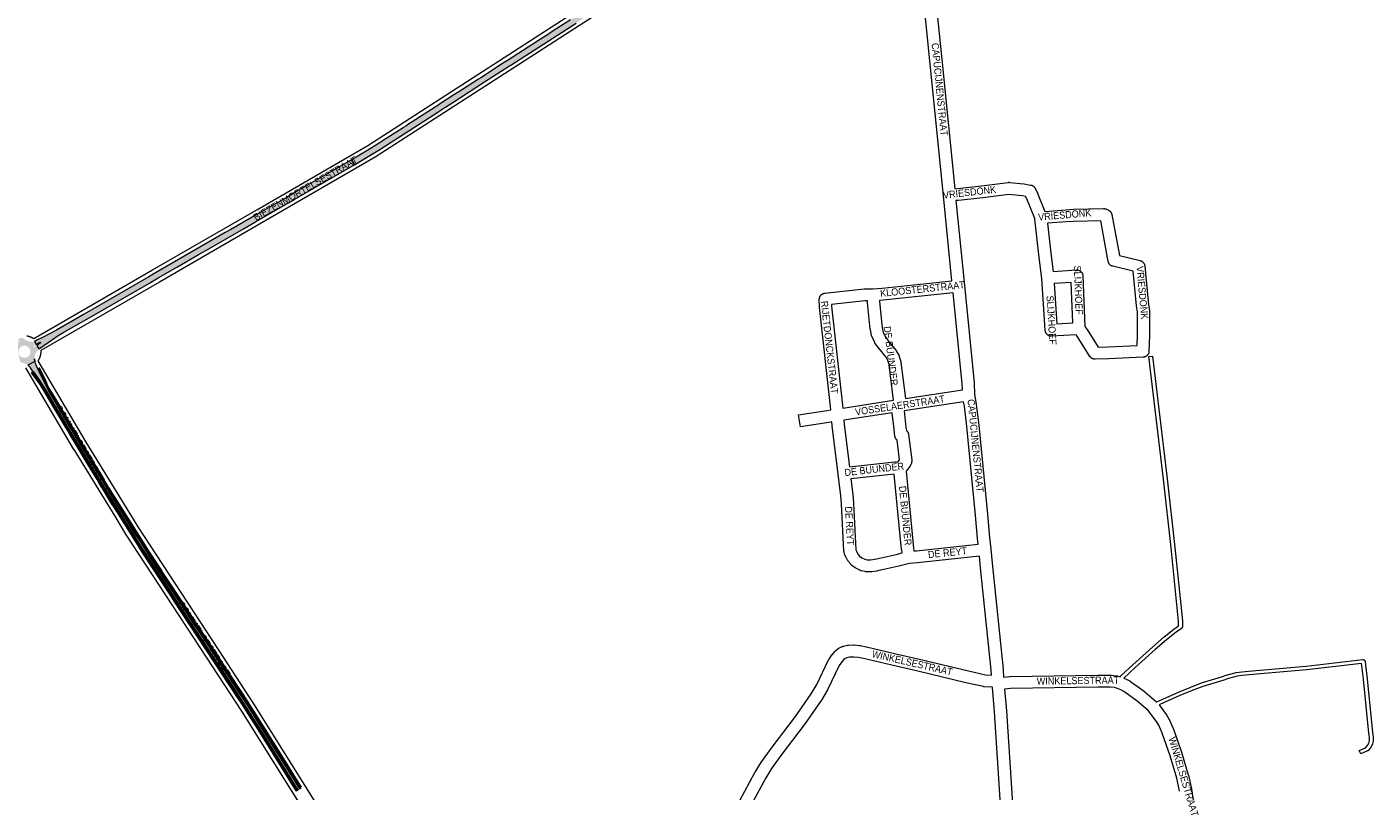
# Paper-space layout 'Layout1' of a CAD drawing. Header units: metres. Extents: x 123097 to 144122, y 392739 to 407589.
# Tile 506 of 510: x 139556 to 141011, y 403433 to 404260. Entities that reach past the tile are written whole.
import ezdxf
from ezdxf.enums import TextEntityAlignment as Align

# ---------------------------------------------------------------- set-up
doc = ezdxf.new("R2010")
doc.units = ezdxf.units.M
doc.header["$MEASUREMENT"] = 0
for name, color, linetype, lineweight in [('gs-anno-wegen algemeen tekst', 7, 'Continuous', 0), ('gs-knt-aanvullende hoofdweg', 7, 'Continuous', 0), ('gs-knt-paden', 7, 'Continuous', 0), ('gs-knt-wegen algemeen', 7, 'Continuous', 0), ('ir-ARC-asfalt-hoofdwegen-te inspecteren', 5, 'Continuous', 0), ('ir-ARC-fietspaden naastliggend- te inspecteren', 1, 'Continuous', 0)]:
    doc.layers.add(name, color=color, linetype=linetype, lineweight=lineweight)
doc.styles.add('Style-Arial', font='arial.ttf')

psp = doc.layouts.get("Layout1")

# ---------------------------------------------------------------- hatches: boundary and pattern name
at = {"layer": 'ir-ARC-asfalt-hoofdwegen-te inspecteren', "linetype": 'Continuous', "lineweight": 13}
for points in [[(139911.696, 404118.47), (139906.901, 404115.644), (139910.023, 404110.404), (139923.067, 404118.176), (139937.382, 404127.054), (139943.594, 404131.018), (140000, 404167.365), (140007.622, 404172.276), (140008.292, 404172.708), (140016.177, 404177.788), (140042.304, 404194.623), (140050.657, 404200.005), (140077.698, 404217.429), (140078.943, 404218.231), (140149.541, 404263.72), (140155.883, 404267.807), (140176.56, 404281.125), (140173.222, 404286.308), (140149.755, 404271.18), (140143.448, 404267.114), (140128.832, 404257.692), (140121.461, 404252.94), (140119.615, 404251.75), (140114.098, 404248.194), (140075.57, 404223.356), (140070.01, 404219.772), (140046.434, 404204.573), (140044.232, 404203.153), (140022.792, 404189.331), (140017.436, 404185.877), (140001.878, 404175.843), (140000, 404174.632), (139990.426, 404168.457), (139967.47, 404153.652), (139965.393, 404152.322), (139963.125, 404150.818), (139961.5, 404149.802), (139940.46, 404136.282), (139939.427, 404135.629), (139934.719, 404132.651), (139926.162, 404127.24)], [(139564.21, 403919.58), (139566.016, 403916.297), (139570.167, 403918.45), (139570.633, 403918.322), (139570.541, 403917.847), (139566.743, 403915.071), (139568.91, 403911.3), (139569.345, 403911.692), (139574.076, 403914.921), (139591.957, 403927.126), (139592.196, 403927.29), (139595.135, 403928.963), (139620.761, 403943.55), (139688.263, 403982.486), (139689.495, 403983.197), (139697.885, 403988.036), (139718.627, 404000), (139742.226, 404013.612), (139752.711, 404019.659), (139789.896, 404041.103), (139803.086, 404048.709), (139838.861, 404069.34), (139844.984, 404072.871), (139908.595, 404109.554), (139910.023, 404110.404), (139906.901, 404115.644), (139847.487, 404081.428), (139837.317, 404075.572), (139809.49, 404059.551), (139803.63, 404056.211), (139776.486, 404040.545), (139770.372, 404037.017), (139706.234, 404000), (139692.543, 403992.098), (139687.742, 403989.328), (139617.68, 403948.892), (139587.835, 403931.498), (139580.452, 403927.736), (139572.754, 403923.742), (139567.414, 403920.971), (139565.382, 403919.959), (139564.857, 403919.768)]]:
    psp.add_hatch(color=5, dxfattribs=at).paths.add_polyline_path(points, flags=0)
h = psp.add_hatch(color=5, dxfattribs=at)
h.paths.add_polyline_path([(139556.965, 403893.628), (139554.19, 403895.288), (139551.589, 403896.241), (139548.863, 403896.731), (139543.77, 403918.331), (139542.323, 403916.349), (139542.323, 403916.851), (139542.132, 403918.366), (139542.327, 403918.4), (139542.238, 403919.04), (139542.124, 403919.673), (139545.723, 403921.298), (139547.172, 403921.97), (139551.14, 403923.744), (139551.588, 403923.166), (139552.758, 403922.1), (139554.102, 403921.133), (139557.067, 403919.668), (139560.296, 403918.956), (139561.779, 403918.984), (139562.267, 403919.05), (139563.249, 403919.183), (139564.21, 403919.58), (139566.016, 403916.297), (139566.743, 403915.071), (139568.91, 403911.3), (139568.02, 403910.497), (139567.282, 403909.658), (139566.914, 403909.24), (139565.973, 403907.854), (139564.999, 403905.827), (139564.378, 403903.665), (139564.126, 403901.43), (139564.136, 403899.801), (139564.338, 403898.184), (139564.496, 403897.629)])
h.paths.add_polyline_path([(139546.811, 403918.454), (139546.443, 403919.427), (139548.138, 403920.225), (139548.621, 403919.365)], flags=16)
h.paths.add_polyline_path([(139553.22, 403901.67), (139552.399, 403901.722), (139551.591, 403901.877), (139550.809, 403902.132), (139550.065, 403902.483), (139549.371, 403902.924), (139549.046, 403903.177), (139548.447, 403903.74), (139548.176, 403904.049), (139547.693, 403904.715), (139547.297, 403905.436), (139546.995, 403906.202), (139546.791, 403906.998), (139546.689, 403907.815), (139546.69, 403908.637), (139546.729, 403909.047), (139546.884, 403909.855), (139547.139, 403910.637), (139547.49, 403911.381), (139547.931, 403912.075), (139548.184, 403912.4), (139548.747, 403912.999), (139549.056, 403913.27), (139549.722, 403913.753), (139550.443, 403914.149), (139551.209, 403914.451), (139552.005, 403914.655), (139552.822, 403914.757), (139553.644, 403914.756), (139554.054, 403914.717), (139554.862, 403914.562), (139555.644, 403914.307), (139556.388, 403913.956), (139557.082, 403913.515), (139557.715, 403912.99), (139558.277, 403912.39), (139558.76, 403911.724), (139559.156, 403911.003), (139559.319, 403910.625), (139559.572, 403909.842), (139559.726, 403909.034), (139559.776, 403908.213), (139559.724, 403907.392), (139559.569, 403906.584), (139559.314, 403905.802), (139558.963, 403905.058), (139558.522, 403904.364), (139557.997, 403903.731), (139557.397, 403903.169), (139556.731, 403902.686), (139556.01, 403902.29), (139555.244, 403901.988), (139554.448, 403901.784), (139554.041, 403901.72)], flags=16)
h.paths.add_polyline_path([(139564.252, 403913.267), (139563.327, 403914.953), (139564.231, 403915.385), (139565.076, 403913.841)], flags=16)
at = {"layer": 'ir-ARC-asfalt-hoofdwegen-te inspecteren', "linetype": 'Continuous', "lineweight": 13, "extrusion": (0, 0, -1)}
psp.add_hatch(color=5, dxfattribs=at).paths.add_polyline_path([(-139564.738, 403897.06, 0.03605472), (-139564.19, 403899.724, 0.01621976), (-139564.131, 403900.585), (-139564.136, 403899.801), (-139564.338, 403898.184), (-139564.496, 403897.629), (-139556.984, 403893.638), (-139556.984, 403893.638), (-139557.478, 403893.238, 0.07934377), (-139559.479, 403890.856), (-139562.488, 403886.422), (-139561.15, 403885.514), (-139561.32, 403885.277), (-139562.869, 403886.311), (-139569.072, 403877.514), (-139575.525, 403867.441), (-139581.785, 403857.046), (-139598.02, 403829.579), (-139630.432, 403775.676), (-139640.791, 403758.885), (-139642.98, 403760.246), (-139624.439, 403791.124), (-139616.502, 403803.908), (-139595.852, 403838.58), (-139587.205, 403853.237), (-139579.351, 403866.817), (-139575.009, 403875.189), (-139567.975, 403889.458), (-139569.111, 403890.103), (-139568.027, 403889.639), (-139566.431, 403892.674), (-139565.895, 403893.874), (-139565.574, 403894.636), (-139565.229, 403895.542), (-139564.806, 403896.829)])
at = {"layer": 'ir-ARC-asfalt-hoofdwegen-te inspecteren', "linetype": 'Continuous', "lineweight": 13}
psp.add_hatch(color=5, dxfattribs=at).paths.add_polyline_path([(139848.51, 403434.552), (139824.374, 403473.408), (139812.113, 403493.359), (139779.203, 403544.689), (139767.136, 403563.09), (139721.9, 403631.724), (139709.316, 403650.964), (139688.03, 403683.739), (139682.094, 403692.852), (139661.591, 403725.167), (139640.791, 403758.885), (139642.98, 403760.246), (139644.444, 403757.808), (139653.026, 403743.733), (139672.708, 403712.483), (139679.355, 403702.152), (139690.389, 403684.655), (139706.845, 403659.603), (139728.075, 403627.385), (139737.819, 403612.47), (139754.855, 403586.838), (139772.472, 403560.043), (139795.639, 403524.402), (139805.254, 403509.294), (139841.391, 403451.249), (139850.838, 403435.996)])
at = {"layer": 'ir-ARC-fietspaden naastliggend- te inspecteren', "linetype": 'Continuous', "lineweight": 30, "extrusion": (0, 0, -1)}
for points in [[(-139639.259, 403757.933), (-139640.791, 403758.885), (-139630.432, 403775.676), (-139598.02, 403829.579), (-139581.785, 403857.046), (-139575.525, 403867.441), (-139569.072, 403877.514), (-139562.869, 403886.311), (-139561.32, 403885.277), (-139570.1, 403873.007), (-139575.324, 403864.799), (-139581.783, 403853.765), (-139598.923, 403824.965), (-139601.846, 403819.923), (-139606.859, 403811.608), (-139620.466, 403789.041), (-139631.708, 403770.268), (-139634.361, 403765.929)], [(-139847.104, 403433.68), (-139848.51, 403434.552), (-139824.374, 403473.408), (-139812.113, 403493.359), (-139779.203, 403544.689), (-139767.136, 403563.09), (-139721.9, 403631.724), (-139709.316, 403650.964), (-139688.03, 403683.739), (-139682.094, 403692.852), (-139661.591, 403725.167), (-139640.791, 403758.885), (-139639.259, 403757.933), (-139646.741, 403745.72), (-139651.866, 403737.602), (-139660.198, 403724.25), (-139660.976, 403723.06), (-139677.348, 403697.147), (-139681.989, 403689.878), (-139710.292, 403646.462), (-139715.256, 403638.847), (-139783.704, 403534.865), (-139788.34, 403527.684), (-139805.784, 403500), (-139817.171, 403481.928)]]:
    psp.add_hatch(color=1, dxfattribs=at).paths.add_polyline_path(points)
at = {"layer": 'ir-ARC-fietspaden naastliggend- te inspecteren', "linetype": 'Continuous', "lineweight": 30}
for points in [[(139642.98, 403760.246), (139624.439, 403791.124), (139616.502, 403803.908), (139595.852, 403838.58), (139587.205, 403853.237), (139579.351, 403866.817), (139575.009, 403875.189), (139567.975, 403889.458), (139569.111, 403890.103), (139569.437, 403890.243), (139569.996, 403889), (139575.567, 403877.806), (139578.981, 403869.551), (139584.888, 403859.934), (139620.776, 403800.154), (139631.382, 403782.487), (139633.892, 403778.306), (139637.202, 403772.793), (139644.257, 403761.04)], [(139850.838, 403435.996), (139841.391, 403451.249), (139805.254, 403509.294), (139795.639, 403524.402), (139772.472, 403560.043), (139754.855, 403586.838), (139737.819, 403612.47), (139728.075, 403627.385), (139706.845, 403659.603), (139690.389, 403684.655), (139679.355, 403702.152), (139672.708, 403712.483), (139653.026, 403743.733), (139644.444, 403757.808), (139642.98, 403760.246), (139644.257, 403761.04), (139669.033, 403721.633), (139681.255, 403702.405), (139689.241, 403689.869), (139701.336, 403671.211), (139701.94, 403670.305), (139708.986, 403659.54), (139723.384, 403637.682), (139742.103, 403609.265), (139754.404, 403590.591), (139795.31, 403528.241), (139796.244, 403526.817), (139813.098, 403500), (139815.632, 403495.968), (139820.784, 403487.863), (139822.945, 403484.463), (139852.329, 403436.921)]]:
    psp.add_hatch(color=1, dxfattribs=at).paths.add_polyline_path(points)

# ---------------------------------------------------------------- linework, layer by layer
at = {"layer": 'gs-knt-aanvullende hoofdweg', "color": 7, "linetype": 'Continuous', "flags": 128}
for points in [[(139563.273, 403922.563), (139691.754, 403996.638), (139804.282, 404061.738), (139924.55, 404131.379), (140145.119, 404273.509), (140145.125, 404273.513), (140271.769, 404354.951), (140296.707, 404371.553), (140411.755, 404456.137), (140411.908, 404456.247), (140412.065, 404456.353), (140423.663, 404464.012), (140423.882, 404464.151), (140424.106, 404464.283), (140435.344, 404470.635), (140435.599, 404470.773), (140435.86, 404470.901), (140436.125, 404471.019), (140444.845, 404474.689), (140445.071, 404474.78), (140453.876, 404478.154), (140454.084, 404478.23), (140456.749, 404479.162)], [(140466.852, 404466.783), (140459.147, 404464.089), (140450.559, 404460.798), (140442.355, 404457.344), (140431.723, 404451.335), (140420.499, 404443.923), (140305.462, 404359.348), (140305.176, 404359.148), (140280.043, 404342.416), (140279.943, 404342.35), (140153.252, 404260.881), (139932.536, 404118.656), (139932.231, 404118.47), (139811.807, 404048.739), (139699.271, 403983.634), (139699.261, 403983.629), (139570.787, 403909.557)], [(139555.895, 403925.406), (139555.941, 403925.399), (139556.002, 403925.39), (139556.026, 403925.387), (139556.109, 403925.375), (139556.112, 403925.374), (139556.197, 403925.361), (139556.216, 403925.358), (139556.282, 403925.347), (139556.322, 403925.341), (139556.367, 403925.333), (139556.429, 403925.323), (139556.453, 403925.319), (139556.536, 403925.304), (139556.622, 403925.289), (139556.641, 403925.285), (139556.707, 403925.273), (139556.748, 403925.266), (139556.792, 403925.257), (139556.854, 403925.245), (139556.877, 403925.241), (139556.96, 403925.224), (139557.046, 403925.206), (139557.065, 403925.202), (139557.13, 403925.188), (139557.171, 403925.18), (139557.215, 403925.169), (139557.276, 403925.156), (139557.299, 403925.151), (139557.319, 403925.147), (139557.382, 403925.131), (139557.424, 403925.123), (139557.467, 403925.113), (139557.529, 403925.099), (139557.551, 403925.093), (139557.634, 403925.073), (139557.718, 403925.052), (139557.738, 403925.047), (139557.802, 403925.031), (139557.842, 403925.021), (139557.886, 403925.009), (139557.946, 403924.994), (139557.969, 403924.988), (139558.051, 403924.965), (139558.136, 403924.942), (139558.154, 403924.937), (139558.219, 403924.919), (139558.258, 403924.908), (139558.301, 403924.896), (139558.361, 403924.878), (139558.384, 403924.871), (139558.466, 403924.847), (139558.55, 403924.822), (139558.568, 403924.817), (139558.632, 403924.797), (139558.671, 403924.785), (139558.714, 403924.771), (139558.774, 403924.753), (139558.797, 403924.745), (139558.876, 403924.72), (139558.879, 403924.718), (139558.961, 403924.692), (139558.978, 403924.686), (139559.043, 403924.664), (139559.081, 403924.652), (139559.125, 403924.637), (139559.182, 403924.617), (139559.206, 403924.608), (139559.284, 403924.581), (139559.287, 403924.58), (139559.369, 403924.551), (139559.386, 403924.545), (139559.45, 403924.522), (139559.487, 403924.508), (139559.531, 403924.492), (139559.588, 403924.471), (139559.611, 403924.462), (139559.689, 403924.433), (139559.692, 403924.431), (139559.773, 403924.4), (139559.789, 403924.394), (139559.854, 403924.369), (139559.889, 403924.355), (139559.933, 403924.337), (139559.99, 403924.315), (139560.013, 403924.305), (139560.089, 403924.274), (139560.094, 403924.273), (139560.174, 403924.24), (139560.189, 403924.233), (139560.252, 403924.206), (139560.288, 403924.191), (139560.332, 403924.173), (139560.387, 403924.149), (139560.411, 403924.138), (139560.486, 403924.106), (139560.491, 403924.104), (139560.569, 403924.069), (139560.584, 403924.062), (139560.614, 403924.049), (139560.648, 403924.033), (139560.727, 403923.998), (139560.746, 403923.989), (139560.805, 403923.962), (139560.844, 403923.944), (139560.883, 403923.926), (139560.941, 403923.898), (139560.961, 403923.889), (139561.039, 403923.851), (139561.117, 403923.814), (139561.135, 403923.805), (139561.194, 403923.776), (139561.231, 403923.757), (139561.271, 403923.737), (139561.327, 403923.709), (139561.349, 403923.698), (139561.424, 403923.66), (139561.502, 403923.62), (139561.519, 403923.611), (139561.578, 403923.58), (139561.614, 403923.561), (139561.655, 403923.539), (139561.709, 403923.511), (139561.731, 403923.499), (139561.804, 403923.459), (139561.806, 403923.458), (139561.882, 403923.416), (139561.898, 403923.408), (139561.958, 403923.374), (139561.992, 403923.355), (139562.033, 403923.332), (139562.085, 403923.303), (139562.108, 403923.29), (139562.179, 403923.249), (139562.183, 403923.247), (139562.258, 403923.203), (139562.272, 403923.195), (139562.332, 403923.16), (139562.364, 403923.14), (139562.406, 403923.116), (139562.457, 403923.085), (139562.48, 403923.071), (139562.549, 403923.03), (139562.554, 403923.026), (139562.628, 403922.981), (139562.64, 403922.973), (139562.7, 403922.936), (139562.732, 403922.916), (139562.774, 403922.89), (139562.822, 403922.859), (139562.847, 403922.844), (139562.913, 403922.801), (139562.919, 403922.797), (139562.991, 403922.75), (139563.003, 403922.742), (139563.063, 403922.703), (139563.093, 403922.683), (139563.136, 403922.655), (139563.182, 403922.624), (139563.207, 403922.607), (139563.273, 403922.563)], [(139570.787, 403909.557), (139570.788, 403909.55), (139570.793, 403909.472), (139570.799, 403909.402), (139570.8, 403909.381), (139570.806, 403909.289), (139570.809, 403909.253), (139570.812, 403909.199), (139570.817, 403909.106), (139570.822, 403909.016), (139570.825, 403908.956), (139570.826, 403908.925), (139570.83, 403908.834), (139570.831, 403908.808), (139570.833, 403908.743), (139570.836, 403908.659), (139570.836, 403908.651), (139570.838, 403908.56), (139570.839, 403908.51), (139570.84, 403908.469), (139570.841, 403908.377), (139570.842, 403908.362), (139570.842, 403908.286), (139570.843, 403908.213), (139570.843, 403908.194), (139570.842, 403908.104), (139570.842, 403908.064), (139570.842, 403908.012), (139570.841, 403907.921), (139570.841, 403907.916), (139570.839, 403907.829), (139570.838, 403907.739), (139570.836, 403907.647), (139570.834, 403907.533), (139570.821, 403907.155), (139570.788, 403906.778), (139570.783, 403906.735), (139570.775, 403906.645), (139570.767, 403906.561), (139570.767, 403906.553), (139570.758, 403906.465), (139570.758, 403906.462), (139570.748, 403906.371), (139570.739, 403906.281), (139570.738, 403906.274), (139570.728, 403906.19), (139570.727, 403906.179), (139570.718, 403906.099), (139570.716, 403906.083), (139570.706, 403906.008), (139570.704, 403905.988), (139570.695, 403905.919), (139570.691, 403905.893), (139570.683, 403905.828), (139570.678, 403905.798), (139570.67, 403905.737), (139570.665, 403905.703), (139570.657, 403905.647), (139570.651, 403905.608), (139570.643, 403905.557), (139570.636, 403905.513), (139570.629, 403905.467), (139570.621, 403905.418), (139570.614, 403905.376), (139570.605, 403905.323), (139570.599, 403905.286), (139570.589, 403905.228), (139570.584, 403905.197), (139570.573, 403905.133), (139570.568, 403905.106), (139570.555, 403905.039), (139570.551, 403905.016), (139570.538, 403904.944), (139570.534, 403904.926), (139570.519, 403904.85), (139570.517, 403904.838), (139570.501, 403904.756), (139570.499, 403904.748), (139570.481, 403904.662), (139570.48, 403904.658), (139570.461, 403904.568), (139570.442, 403904.48), (139570.441, 403904.474), (139570.422, 403904.391), (139570.42, 403904.38), (139570.402, 403904.301), (139570.399, 403904.286), (139570.381, 403904.212), (139570.377, 403904.193), (139570.36, 403904.124), (139570.354, 403904.1), (139570.339, 403904.035), (139570.331, 403904.006), (139570.316, 403903.946), (139570.308, 403903.913), (139570.293, 403903.858), (139570.284, 403903.82), (139570.27, 403903.77), (139570.254, 403903.707), (139570.251, 403903.696), (139570.247, 403903.682), (139570.223, 403903.593), (139570.222, 403903.59), (139570.198, 403903.505), (139570.193, 403903.485), (139570.174, 403903.418), (139570.163, 403903.38), (139570.148, 403903.33), (139570.132, 403903.276), (139570.122, 403903.242), (139570.101, 403903.171), (139570.096, 403903.155), (139570.069, 403903.068), (139570.042, 403902.98), (139570.036, 403902.962), (139570.014, 403902.893), (139570.003, 403902.859), (139569.986, 403902.81), (139569.986, 403902.806), (139569.984, 403902.804), (139569.968, 403902.755), (139569.957, 403902.72), (139569.934, 403902.652), (139569.928, 403902.633), (139569.898, 403902.547), (139569.868, 403902.46), (139569.863, 403902.445), (139569.838, 403902.375), (139569.826, 403902.342), (139569.807, 403902.289), (139569.789, 403902.24), (139569.775, 403902.203), (139569.751, 403902.137), (139569.743, 403902.117), (139569.712, 403902.035), (139569.711, 403902.032), (139569.678, 403901.947), (139569.673, 403901.933), (139569.645, 403901.862), (139569.633, 403901.832), (139569.611, 403901.777), (139569.592, 403901.73), (139569.577, 403901.693), (139569.551, 403901.629), (139569.543, 403901.608), (139569.51, 403901.528), (139569.507, 403901.523), (139569.472, 403901.439), (139569.467, 403901.428), (139569.436, 403901.356), (139569.424, 403901.327), (139569.4, 403901.272), (139569.38, 403901.228), (139569.363, 403901.188), (139569.336, 403901.128), (139569.326, 403901.104), (139569.291, 403901.028), (139569.288, 403901.022), (139569.25, 403900.939), (139569.245, 403900.929), (139569.211, 403900.856), (139569.199, 403900.83), (139569.172, 403900.773), (139569.152, 403900.731), (139569.133, 403900.691), (139569.105, 403900.633), (139569.093, 403900.609), (139569.057, 403900.535), (139569.052, 403900.527), (139569.012, 403900.445), (139569.008, 403900.438), (139568.971, 403900.364), (139568.959, 403900.34), (139568.929, 403900.282), (139568.909, 403900.243), (139568.887, 403900.201), (139568.858, 403900.146), (139568.844, 403900.12), (139568.807, 403900.05), (139568.802, 403900.04), (139568.758, 403899.959), (139568.755, 403899.954), (139568.714, 403899.879), (139568.703, 403899.858), (139568.67, 403899.799), (139568.65, 403899.763), (139568.626, 403899.72), (139568.596, 403899.668), (139568.581, 403899.64), (139568.542, 403899.573), (139568.535, 403899.561), (139568.489, 403899.482), (139568.487, 403899.479), (139568.443, 403899.404), (139568.432, 403899.384), (139568.396, 403899.325), (139568.376, 403899.291), (139568.349, 403899.247), (139568.319, 403899.197), (139568.301, 403899.168), (139568.262, 403899.104), (139568.254, 403899.091), (139568.205, 403899.013), (139568.156, 403898.936), (139568.146, 403898.92), (139568.107, 403898.859), (139568.087, 403898.828), (139568.058, 403898.783), (139568.027, 403898.736), (139568.008, 403898.706), (139567.967, 403898.645), (139567.957, 403898.63), (139567.906, 403898.554), (139567.859, 403898.484)], [(139567.859, 403898.484), (139619.715, 403810.349), (139663.957, 403738.435), (139664.002, 403738.362), (139675.655, 403718.927), (139762.609, 403586.129), (139762.618, 403586.115), (139800.705, 403527.672), (139800.771, 403527.569), (139887.496, 403389.612), (139887.533, 403389.552), (139914.481, 403345.774), (139914.511, 403345.726), (139924.011, 403330.031), (139995.174, 403231.307), (140117.511, 403065.557), (140117.591, 403065.448), (140120.72, 403061.044)], [(140112.105, 403047.238), (140105.387, 403056.692), (139983.065, 403222.421), (139983.015, 403222.49), (139911.651, 403321.493), (139911.48, 403321.74), (139911.318, 403321.995), (139901.676, 403337.924), (139874.761, 403381.648), (139788.088, 403519.523), (139750.039, 403577.908), (139663.008, 403710.823), (139662.85, 403711.075), (139651.142, 403730.601), (139606.884, 403802.542), (139606.807, 403802.669), (139554.871, 403890.941)]]:
    psp.add_lwpolyline(points, dxfattribs=at)
at = {"layer": 'gs-knt-paden', "color": 7, "linetype": 'Continuous', "flags": 128}
for points in [[(140737.838, 403556.722), (140738.21, 403557.488), (140738.253, 403557.572), (140738.301, 403557.655), (140738.352, 403557.734), (140738.407, 403557.812), (140738.466, 403557.887), (140738.528, 403557.959), (140738.593, 403558.027), (140738.661, 403558.093), (140751.269, 403569.624), (140751.281, 403569.635), (140772.983, 403589.167), (140773.004, 403589.186), (140785.129, 403599.793), (140785.168, 403599.827), (140785.209, 403599.86), (140795.737, 403608.142), (140795.778, 403608.173), (140795.819, 403608.203), (140800.923, 403611.815), (140800.923, 403617.064), (140792.681, 403696.141), (140784.623, 403770.496), (140768.809, 403902.935, -0.36867266), (140768.817, 403902.946), (140772.79, 403903.42, -0.36866934), (140772.801, 403903.412), (140788.616, 403770.961), (140788.618, 403770.94), (140796.678, 403696.57), (140796.679, 403696.561), (140804.932, 403617.376), (140804.938, 403617.307), (140804.942, 403617.238), (140804.943, 403617.168), (140804.943, 403610.775), (140804.941, 403610.679), (140804.934, 403610.583), (140804.922, 403610.488), (140804.906, 403610.394), (140804.886, 403610.3), (140804.861, 403610.207), (140804.832, 403610.116), (140804.798, 403610.026), (140804.76, 403609.938), (140804.718, 403609.851), (140804.672, 403609.767), (140804.622, 403609.685), (140804.568, 403609.606), (140804.51, 403609.529), (140804.449, 403609.455), (140804.384, 403609.385), (140804.316, 403609.317), (140804.245, 403609.252), (140804.171, 403609.192), (140804.094, 403609.134), (140798.183, 403604.951), (140787.736, 403596.733), (140775.662, 403586.17), (140753.977, 403566.652), (140741.66, 403555.388), (140741.656, 403555.384), (140741.628, 403555.324)], [(141002.373, 403573.57), (141003.035, 403569.21), (141003.045, 403569.139), (141004.736, 403554.472), (141004.739, 403554.438), (141010.44, 403496.35), (141011.063, 403491.298), (141011.071, 403491.216), (141011.076, 403491.134), (141011.078, 403491.052), (141011.078, 403487.605), (141011.076, 403487.526), (141011.072, 403487.447), (141011.064, 403487.368), (141011.053, 403487.289), (141011.039, 403487.211), (141010.413, 403484.077), (141010.393, 403483.988), (141010.369, 403483.899), (141010.341, 403483.812), (141010.309, 403483.726), (141010.273, 403483.642), (141010.233, 403483.559), (141008.542, 403480.237), (141008.5, 403480.158), (141008.454, 403480.082), (141008.405, 403480.007), (141008.353, 403479.935), (141008.297, 403479.865), (141008.239, 403479.797), (141005.733, 403477.039), (141005.667, 403476.97), (141005.597, 403476.904), (141005.525, 403476.841), (141005.45, 403476.782), (141005.372, 403476.727), (141005.292, 403476.675), (141005.209, 403476.627), (141005.124, 403476.583), (141005.037, 403476.544), (140997.715, 403473.406, -0.38459353), (140997.703, 403473.411), (140996.127, 403477.089, -0.38459252), (140996.132, 403477.101), (141003.051, 403480.066), (141005.082, 403482.301), (141006.525, 403485.136), (141007.058, 403487.804), (141007.058, 403490.929), (141006.447, 403495.883), (141006.442, 403495.933), (141000.74, 403554.029), (140999.055, 403568.643), (140998.689, 403571.059), (140939.343, 403564.369), (140939.291, 403564.363), (140876.633, 403558.966), (140869.634, 403558.284), (140864.152, 403557.37), (140854.685, 403554.911), (140848.625, 403552.856), (140848.557, 403552.834), (140826.953, 403546.35), (140815.539, 403541.882), (140802.206, 403536.358), (140785.409, 403529.043), (140779.86, 403526.267)]]:
    psp.add_lwpolyline(points, format="xyb", dxfattribs=at)
psp.add_lwpolyline([(140777.335, 403529.499), (140783.658, 403532.662), (140783.706, 403532.685), (140783.754, 403532.707), (140800.617, 403540.051), (140800.651, 403540.065), (140814.019, 403545.603), (140814.055, 403545.618), (140825.564, 403550.124), (140825.641, 403550.152), (140825.719, 403550.177), (140847.367, 403556.674), (140853.463, 403558.741), (140853.533, 403558.764), (140853.604, 403558.783), (140863.228, 403561.284), (140863.315, 403561.304), (140863.402, 403561.321), (140869.041, 403562.261), (140869.108, 403562.271), (140869.176, 403562.279), (140876.254, 403562.969), (140876.277, 403562.971), (140938.919, 403568.366), (141000.161, 403575.27), (141000.257, 403575.279), (141000.353, 403575.283), (141000.449, 403575.282), (141000.545, 403575.277), (141000.641, 403575.267), (141000.736, 403575.252), (141000.831, 403575.233), (141000.924, 403575.21), (141001.016, 403575.182), (141001.107, 403575.149), (141001.196, 403575.113), (141001.283, 403575.072), (141001.368, 403575.027), (141001.451, 403574.978), (141001.531, 403574.925), (141001.609, 403574.868), (141001.684, 403574.808), (141001.756, 403574.744), (141001.825, 403574.677), (141001.89, 403574.606), (141001.952, 403574.533), (141002.011, 403574.456), (141002.066, 403574.377), (141002.117, 403574.295), (141002.163, 403574.211), (141002.206, 403574.125), (141002.245, 403574.037), (141002.28, 403573.947), (141002.31, 403573.856), (141002.335, 403573.763), (141002.357, 403573.669), (141002.372, 403573.579), (141002.373, 403573.575), (141002.373, 403573.57)], dxfattribs=at)
at = {"layer": 'gs-knt-wegen algemeen', "color": 7, "linetype": 'Continuous', "flags": 128}
for points in [[(140555.75, 403985.022), (140546.547, 404076.937), (140531.913, 404222.918), (140519.548, 404344.521)], [(140532.707, 404343.821), (140544.867, 404224.23), (140544.868, 404224.221), (140558.866, 404084.583)], [(140558.866, 404084.583), (140561.677, 404084.807), (140587.736, 404087.691), (140616.492, 404091.391), (140616.791, 404091.422), (140617.091, 404091.44), (140617.391, 404091.444), (140617.691, 404091.434), (140617.991, 404091.41), (140633.629, 404089.797), (140633.853, 404089.77), (140634.077, 404089.735), (140640.916, 404088.545), (140641.218, 404088.485), (140641.517, 404088.411), (140641.811, 404088.323), (140642.102, 404088.221), (140642.387, 404088.105), (140642.666, 404087.976), (140642.939, 404087.834), (140643.205, 404087.679), (140643.464, 404087.512), (140643.714, 404087.333), (140643.955, 404087.142), (140644.188, 404086.94), (140644.41, 404086.727), (140644.622, 404086.505), (140644.823, 404086.272), (140645.013, 404086.03), (140645.192, 404085.779), (140645.358, 404085.52), (140645.512, 404085.254), (140645.653, 404084.98), (140648.539, 404079.051), (140648.638, 404078.84), (140648.728, 404078.626)], [(140645.466, 404052.415), (140636.731, 404073.562), (140635.404, 404076.288), (140632.068, 404076.869), (140617.405, 404078.381), (140589.34, 404074.77), (140589.225, 404074.756), (140563.01, 404071.855), (140562.812, 404071.837), (140560.164, 404071.625)], [(140560.164, 404071.625), (140569.351, 403979.878), (140569.351, 403979.875), (140579.827, 403874.754), (140579.843, 403874.567), (140579.853, 403874.381), (140580.368, 403862.088), (140582.151, 403851.396), (140582.176, 403851.233), (140582.197, 403851.07), (140584.75, 403828.904), (140584.761, 403828.8), (140594.272, 403732.704), (140594.277, 403732.654), (140596.565, 403707.54), (140597.959, 403694.931), (140597.973, 403694.786), (140599.314, 403679.537), (140611.069, 403564.967), (140611.088, 403564.752), (140611.663, 403556.422)], [(140648.728, 404078.626), (140656.223, 404059.941), (140678.874, 404061.859), (140679.11, 404061.874), (140687.122, 404062.26), (140687.271, 404062.266), (140719.503, 404063.077), (140719.801, 404063.078), (140720.099, 404063.065), (140720.396, 404063.038), (140720.692, 404062.998), (140720.985, 404062.944), (140721.275, 404062.877), (140721.562, 404062.797), (140721.845, 404062.704), (140722.124, 404062.598), (140724.661, 404061.564), (140724.945, 404061.44), (140725.223, 404061.303), (140725.494, 404061.153), (140725.758, 404060.99), (140726.013, 404060.814), (140726.26, 404060.627), (140726.498, 404060.428), (140726.726, 404060.218), (140726.943, 404059.998), (140727.15, 404059.767), (140727.346, 404059.527), (140727.53, 404059.278), (140727.702, 404059.021), (140727.862, 404058.755), (140728.009, 404058.482), (140728.142, 404058.203), (140728.263, 404057.917), (140728.369, 404057.626), (140728.462, 404057.33), (140728.54, 404057.03), (140728.604, 404056.727), (140736.887, 404012.266), (140759.283, 404006.806), (140759.587, 404006.724), (140759.887, 404006.627), (140760.182, 404006.516), (140760.471, 404006.391), (140760.754, 404006.252), (140761.03, 404006.099), (140761.298, 404005.933), (140761.558, 404005.755), (140761.809, 404005.564), (140762.05, 404005.361), (140762.281, 404005.147), (140762.501, 404004.922), (140762.711, 404004.686), (140762.908, 404004.441), (140763.094, 404004.186), (140763.267, 404003.922), (140763.427, 404003.651), (140763.574, 404003.372), (140763.707, 404003.086), (140763.826, 404002.795), (140763.931, 404002.497), (140764.021, 404002.195), (140764.097, 404001.889), (140764.158, 404001.58), (140764.203, 404001.269), (140765.192, 403993.151), (140765.212, 403992.968), (140768.348, 403959.285), (140769.353, 403952.571), (140769.385, 403952.331), (140769.407, 403952.09), (140769.42, 403951.849), (140769.425, 403951.607), (140769.425, 403926.174), (140769.421, 403925.958), (140768.848, 403908.694), (140768.83, 403908.381), (140768.798, 403908.07), (140768.75, 403907.761), (140768.687, 403907.454), (140768.61, 403907.151), (140768.518, 403906.852), (140768.412, 403906.557), (140768.292, 403906.268), (140768.158, 403905.985), (140768.01, 403905.709), (140767.85, 403905.44), (140767.677, 403905.179), (140767.491, 403904.927), (140767.294, 403904.684), (140767.085, 403904.451), (140766.865, 403904.228), (140766.635, 403904.016), (140766.395, 403903.815), (140766.145, 403903.626), (140765.887, 403903.45), (140765.62, 403903.286), (140765.346, 403903.135), (140765.065, 403902.997), (140764.777, 403902.873), (140764.484, 403902.763), (140764.186, 403902.667), (140763.884, 403902.585), (140763.578, 403902.518), (140763.27, 403902.466), (140762.959, 403902.429), (140762.647, 403902.407), (140725.131, 403900.65), (140725.022, 403900.646), (140710.739, 403900.217), (140710.434, 403900.215), (140710.128, 403900.227), (140709.824, 403900.254), (140709.521, 403900.295), (140709.22, 403900.35), (140708.923, 403900.419), (140708.629, 403900.502), (140708.339, 403900.599), (140708.054, 403900.709), (140707.774, 403900.833), (140707.501, 403900.969), (140707.234, 403901.118), (140706.974, 403901.28), (140706.723, 403901.453), (140706.48, 403901.639), (140706.246, 403901.835), (140706.021, 403902.042), (140705.806, 403902.26), (140705.602, 403902.487), (140705.408, 403902.723), (140705.226, 403902.969), (140705.056, 403903.223), (140691.095, 403925.106), (140690.02, 403926.563)], [(140645.467, 404052.411), (140645.466, 404052.415)], [(140645.467, 404052.411), (140645.466, 404052.415)], [(140690.02, 403926.563), (140663.621, 403925.012), (140663.306, 403925.001), (140662.991, 403925.006), (140662.677, 403925.025), (140662.364, 403925.06), (140662.053, 403925.11), (140661.744, 403925.175), (140661.44, 403925.255), (140661.139, 403925.349), (140660.843, 403925.458), (140660.553, 403925.581), (140660.27, 403925.718), (140659.993, 403925.868), (140659.724, 403926.032), (140659.463, 403926.208), (140659.211, 403926.397), (140658.968, 403926.598), (140658.735, 403926.81), (140658.513, 403927.034), (140658.302, 403927.267), (140658.103, 403927.511), (140657.915, 403927.764), (140657.74, 403928.026), (140657.578, 403928.296), (140657.429, 403928.574), (140657.294, 403928.858), (140657.173, 403929.149), (140657.065, 403929.445), (140656.973, 403929.746), (140656.895, 403930.052), (140656.832, 403930.36), (140656.783, 403930.671), (140656.75, 403930.985), (140656.239, 403937.285), (140656.231, 403937.408), (140653.116, 403987.609), (140649.88, 404013.165), (140649.869, 404013.256), (140645.565, 404051.539), (140645.467, 404052.411)], [(140699.586, 403935.527), (140701.702, 403932.659), (140701.83, 403932.479), (140701.952, 403932.295), (140714.044, 403913.342), (140724.576, 403913.658), (140756.035, 403915.132), (140756.405, 403926.282), (140756.405, 403951.122), (140755.445, 403957.537), (140755.42, 403957.717), (140755.401, 403957.897), (140752.257, 403991.668), (140751.824, 403995.223), (140729.716, 404000.613), (140729.415, 404000.694), (140729.119, 404000.789), (140728.828, 404000.899), (140728.542, 404001.022), (140728.262, 404001.158), (140727.989, 404001.308), (140727.724, 404001.471), (140727.467, 404001.646), (140727.218, 404001.833), (140726.979, 404002.032), (140726.749, 404002.242), (140726.53, 404002.463), (140726.321, 404002.694), (140726.124, 404002.935), (140725.939, 404003.185), (140725.766, 404003.443), (140725.605, 404003.71), (140725.457, 404003.984), (140725.322, 404004.264), (140725.201, 404004.551), (140725.094, 404004.843), (140725.001, 404005.14), (140724.922, 404005.441), (140724.858, 404005.746), (140716.617, 404049.98), (140687.674, 404049.252), (140679.854, 404048.875), (140659.163, 404047.123)], [(140659.163, 404047.123), (140662.802, 404014.756)], [(140662.802, 404014.756), (140665.292, 403995.095), (140690.467, 403996.654), (140690.781, 403996.665), (140691.095, 403996.662), (140691.408, 403996.644), (140691.721, 403996.61), (140692.031, 403996.561), (140692.338, 403996.498), (140692.643, 403996.42), (140692.943, 403996.327), (140693.238, 403996.22), (140693.528, 403996.098), (140693.811, 403995.963), (140694.088, 403995.815), (140694.357, 403995.653), (140694.618, 403995.478), (140694.87, 403995.291), (140695.113, 403995.092), (140695.347, 403994.882), (140695.569, 403994.66), (140695.781, 403994.428), (140695.981, 403994.186), (140696.17, 403993.935), (140696.346, 403993.675), (140696.509, 403993.407), (140696.66, 403993.131), (140696.796, 403992.848), (140696.919, 403992.559), (140697.028, 403992.264), (140697.123, 403991.965), (140697.203, 403991.661), (140697.268, 403991.354), (140697.318, 403991.044), (140697.353, 403990.732), (140697.374, 403990.418), (140699.586, 403935.527)], [(140470.399, 403976.143), (140480.289, 403977.037), (140555.75, 403985.022)], [(140666.502, 403982.125), (140669.215, 403938.383), (140686.4, 403939.393), (140684.632, 403983.247), (140666.502, 403982.125)], [(140425.003, 403845.284), (140424.679, 403848.986), (140412.661, 403956.289), (140412.634, 403956.586), (140412.621, 403956.885), (140412.463, 403964.909), (140412.465, 403965.22), (140412.481, 403965.531), (140412.512, 403965.841), (140412.558, 403966.149), (140412.618, 403966.454), (140412.693, 403966.756), (140412.783, 403967.054), (140412.886, 403967.348), (140413.004, 403967.636), (140413.135, 403967.919), (140413.279, 403968.194), (140413.436, 403968.463), (140413.607, 403968.724), (140413.789, 403968.976), (140413.983, 403969.219), (140414.189, 403969.453), (140414.405, 403969.677), (140414.632, 403969.89), (140414.869, 403970.091), (140415.116, 403970.282), (140415.371, 403970.46), (140415.634, 403970.626), (140415.905, 403970.779), (140416.183, 403970.919), (140416.467, 403971.046), (140416.758, 403971.159), (140417.053, 403971.258), (140417.352, 403971.342), (140417.656, 403971.412), (140417.962, 403971.468), (140418.271, 403971.509), (140460.943, 403976.134), (140461.183, 403976.156), (140461.424, 403976.168), (140461.666, 403976.172), (140470.101, 403976.144)], [(140470.101, 403976.144), (140470.391, 403976.142)], [(140470.391, 403976.142), (140470.395, 403976.143), (140470.399, 403976.143)], [(140470.391, 403976.142), (140470.395, 403976.143), (140470.399, 403976.143)], [(140557.045, 403972.066), (140481.601, 403964.083), (140481.484, 403964.072), (140477.465, 403963.72)], [(140567.132, 403866.982), (140566.853, 403873.648), (140557.045, 403972.066)], [(140464.442, 403963.143), (140461.985, 403963.151), (140425.598, 403959.207), (140425.633, 403957.44), (140437.627, 403850.357), (140437.642, 403850.2), (140437.905, 403847.199)], [(140492.634, 403855.741), (140487.91, 403894.465), (140486.662, 403898.661), (140484.563, 403902.34), (140476.692, 403912.09), (140476.503, 403912.337), (140472.995, 403917.135), (140472.821, 403917.385), (140472.659, 403917.643), (140472.509, 403917.908), (140472.372, 403918.18), (140469.468, 403924.283), (140469.343, 403924.561), (140469.232, 403924.845), (140469.134, 403925.133), (140469.05, 403925.426), (140468.979, 403925.723), (140467.652, 403931.948), (140467.602, 403932.206), (140467.563, 403932.465), (140467.535, 403932.726), (140466.905, 403939.789), (140464.602, 403961.439), (140464.593, 403961.523), (140464.442, 403963.143)], [(140477.465, 403963.72), (140477.553, 403962.775), (140479.857, 403941.112), (140479.868, 403941.002), (140480.468, 403934.276), (140481.553, 403929.186), (140483.866, 403924.326), (140486.921, 403920.147), (140495.024, 403910.11), (140495.184, 403909.903), (140495.335, 403909.69), (140495.478, 403909.471), (140495.612, 403909.247), (140498.343, 403904.462), (140498.484, 403904.199), (140498.614, 403903.931), (140498.731, 403903.656), (140498.836, 403903.376), (140498.928, 403903.092), (140500.546, 403897.653), (140500.618, 403897.39), (140500.679, 403897.124), (140500.729, 403896.856), (140500.768, 403896.585), (140505.51, 403857.714)], [(140505.51, 403857.714), (140567.132, 403866.982)], [(140437.905, 403847.199), (140492.634, 403855.741)], [(140568.513, 403854.024), (140504.206, 403844.351)], [(140584.299, 403700.007), (140583.617, 403706.172), (140583.605, 403706.296), (140581.313, 403731.447), (140571.81, 403827.466), (140569.282, 403849.417), (140568.513, 403854.024)], [(140491.222, 403842.343), (140439.005, 403834.193)], [(140439.005, 403834.193), (140439.371, 403829.694), (140444.959, 403783.626)], [(140444.959, 403783.626), (140493.651, 403789.126), (140493.969, 403789.154), (140494.287, 403789.166), (140494.606, 403789.163), (140494.924, 403789.144), (140495.24, 403789.11), (140495.555, 403789.06), (140497.42, 403788.719), (140499.273, 403791.235), (140496.689, 403812.476), (140496.456, 403812.668), (140496.224, 403812.88), (140496.002, 403813.102), (140495.792, 403813.335), (140495.592, 403813.578), (140495.405, 403813.83), (140495.23, 403814.091), (140495.068, 403814.36), (140494.919, 403814.637), (140494.783, 403814.92), (140494.662, 403815.21), (140494.554, 403815.505), (140494.461, 403815.805), (140494.382, 403816.11), (140494.319, 403816.417), (140494.27, 403816.727), (140493.233, 403824.532), (140493.217, 403824.659), (140491.222, 403842.343)], [(140504.206, 403844.351), (140504.117, 403844.182), (140506.148, 403826.183), (140506.567, 403823.027), (140506.643, 403822.969), (140506.886, 403822.766), (140507.119, 403822.552), (140507.34, 403822.326), (140507.551, 403822.09), (140507.75, 403821.844), (140507.937, 403821.589), (140508.111, 403821.325), (140508.272, 403821.052), (140508.42, 403820.773), (140508.553, 403820.486), (140508.673, 403820.193), (140508.779, 403819.895), (140508.87, 403819.592), (140508.946, 403819.285), (140509.006, 403818.974), (140509.052, 403818.661), (140512.356, 403791.508), (140512.386, 403791.21), (140512.401, 403790.91), (140512.403, 403790.61), (140512.391, 403790.31), (140512.365, 403790.012), (140512.243, 403788.904), (140512.243, 403788.9), (140512.242, 403788.896)], [(140585.583, 403687.051), (140518.657, 403680.028), (140518.479, 403680.011), (140510.121, 403679.366), (140498.582, 403676.496), (140498.466, 403676.468), (140478.818, 403671.96), (140478.701, 403671.934), (140474.962, 403671.148), (140474.695, 403671.098), (140469.301, 403670.198), (140469.042, 403670.16), (140468.781, 403670.132), (140468.52, 403670.115), (140468.257, 403670.109), (140467.995, 403670.113), (140463.121, 403670.289), (140462.837, 403670.306), (140462.553, 403670.335), (140462.271, 403670.376), (140461.991, 403670.43), (140457.925, 403671.302), (140457.636, 403671.371), (140457.351, 403671.453), (140457.07, 403671.547), (140456.793, 403671.655), (140456.521, 403671.775), (140456.256, 403671.907), (140452.118, 403674.087), (140451.847, 403674.239), (140451.583, 403674.402), (140451.328, 403674.579), (140447.625, 403677.267), (140447.404, 403677.434), (140447.191, 403677.61), (140446.986, 403677.796), (140446.789, 403677.989), (140446.6, 403678.191), (140446.42, 403678.401), (140443.733, 403681.67), (140443.569, 403681.878), (140443.414, 403682.093), (140443.267, 403682.313), (140443.13, 403682.54), (140443.002, 403682.771), (140440.685, 403687.172), (140440.566, 403687.408), (140440.458, 403687.649), (140440.359, 403687.894), (140440.27, 403688.143), (140440.192, 403688.395), (140439.358, 403691.276), (140439.281, 403691.564), (140439.218, 403691.856), (140439.169, 403692.15), (140439.133, 403692.446), (140439.11, 403692.743), (140436.419, 403743.78), (140435.647, 403752.567), (140432.795, 403775.789), (140432.793, 403775.799), (140426.43, 403828.254), (140426.404, 403828.51), (140426.097, 403832.29)], [(140501.935, 403690.747), (140501.511, 403694.31), (140501.497, 403694.446), (140493.542, 403776.011), (140446.537, 403770.701)], [(140512.242, 403788.896), (140512.21, 403788.643), (140512.166, 403788.388), (140512.112, 403788.134), (140512.048, 403787.883), (140511.975, 403787.634), (140511.677, 403786.699), (140511.578, 403786.412), (140511.466, 403786.13), (140511.34, 403785.854), (140511.202, 403785.583), (140511.052, 403785.32), (140510.89, 403785.063), (140510.715, 403784.815), (140506.915, 403779.657), (140506.722, 403779.407), (140506.517, 403779.168), (140506.334, 403778.974), (140514.449, 403695.778), (140514.804, 403692.786)], [(140446.537, 403770.701), (140448.583, 403754.043), (140448.607, 403753.819), (140449.399, 403744.807), (140449.415, 403744.58), (140452.073, 403694.177), (140452.514, 403692.652), (140454.213, 403689.425), (140455.948, 403687.313), (140458.599, 403685.389), (140461.531, 403683.844), (140464.162, 403683.28), (140467.807, 403683.149), (140472.417, 403683.918), (140475.964, 403684.663), (140495.496, 403689.145), (140501.935, 403690.747)], [(140514.804, 403692.786), (140517.388, 403692.986), (140584.299, 403700.007)], [(140598.471, 403558.464), (140598.106, 403563.746), (140586.357, 403678.256), (140586.348, 403678.35), (140585.583, 403687.051)], [(140326.512, 403423.068), (140342.861, 403453.222), (140342.955, 403453.39), (140343.054, 403453.554), (140350.022, 403464.77), (140350.136, 403464.947), (140350.255, 403465.119), (140360.258, 403479.123), (140360.364, 403479.267), (140386.576, 403513.907), (140403.762, 403538.334), (140409.757, 403548.426), (140422.585, 403575.013), (140422.725, 403575.286), (140422.877, 403575.552), (140423.042, 403575.811), (140426.093, 403580.358), (140426.249, 403580.58), (140426.414, 403580.795), (140426.587, 403581.003), (140429.487, 403584.338), (140429.683, 403584.552), (140429.888, 403584.759), (140430.102, 403584.955), (140430.324, 403585.142), (140432.958, 403587.255), (140433.21, 403587.448), (140433.471, 403587.628), (140433.741, 403587.795), (140434.018, 403587.948), (140434.303, 403588.088), (140437.257, 403589.452), (140437.522, 403589.568), (140437.792, 403589.671), (140438.066, 403589.762), (140438.344, 403589.842), (140438.626, 403589.908), (140442.805, 403590.801), (140443.081, 403590.854), (140443.36, 403590.895), (140443.64, 403590.924), (140443.921, 403590.94), (140449.78, 403591.16), (140450.032, 403591.165), (140450.284, 403591.16), (140450.536, 403591.145), (140456.035, 403590.711), (140456.301, 403590.684), (140456.566, 403590.647), (140456.829, 403590.599), (140463.117, 403589.31), (140463.337, 403589.261), (140493.869, 403581.891), (140493.873, 403581.891), (140493.877, 403581.89)], [(140599.512, 403545.317), (140599.247, 403545.351), (140590.801, 403545.976), (140590.485, 403546.007), (140590.17, 403546.053), (140589.858, 403546.115), (140570.99, 403550.341), (140570.909, 403550.36), (140519.119, 403562.659), (140490.9, 403569.215), (140490.846, 403569.228), (140460.393, 403576.578), (140454.61, 403577.763), (140449.89, 403578.135), (140444.973, 403577.951), (140442.056, 403577.327), (140440.485, 403576.602), (140438.928, 403575.353), (140436.678, 403572.766), (140434.111, 403568.94), (140421.361, 403542.514), (140421.234, 403542.263), (140421.095, 403542.018), (140414.828, 403531.468), (140414.696, 403531.255), (140414.555, 403531.047), (140397.159, 403506.323), (140397.026, 403506.141), (140370.8, 403471.482), (140360.971, 403457.722), (140354.215, 403446.847), (140337.968, 403416.88)], [(140493.877, 403581.89), (140522.081, 403575.338), (140522.112, 403575.331), (140573.877, 403563.037), (140592.238, 403558.925), (140598.471, 403558.464)], [(140611.663, 403556.422), (140618.101, 403557.071), (140618.379, 403557.093), (140618.657, 403557.103), (140713.695, 403558.514), (140713.792, 403558.515), (140727.153, 403558.515), (140727.382, 403558.511), (140727.61, 403558.499), (140727.838, 403558.479), (140733.395, 403557.891), (140733.674, 403557.855), (140733.952, 403557.807), (140734.228, 403557.748), (140734.5, 403557.676), (140737.838, 403556.722)], [(140620.467, 403236.341), (140618.539, 403257.076), (140618.524, 403257.274), (140612.639, 403351.686), (140602.005, 403518.943), (140599.512, 403545.317)], [(140801.995, 403432.983), (140798.814, 403447.203), (140791.631, 403471.188), (140783.105, 403495.684), (140779.383, 403504.251), (140776.851, 403508.569), (140768.053, 403520.311), (140756.037, 403530.324), (140746.835, 403537.152), (140741.54, 403540.91), (140738.311, 403542.616), (140734.784, 403544.053), (140731.463, 403545.003), (140726.81, 403545.495), (140713.84, 403545.495), (140619.13, 403544.089), (140612.767, 403543.447)], [(140612.767, 403543.447), (140614.977, 403520.069), (140614.993, 403519.869), (140625.633, 403352.508), (140625.633, 403352.5), (140631.512, 403258.183), (140633.619, 403235.528)], [(140741.628, 403555.324), (140743.523, 403554.552), (140743.721, 403554.467), (140743.917, 403554.376), (140744.109, 403554.279), (140748.001, 403552.221), (140748.249, 403552.083), (140748.491, 403551.934), (140748.726, 403551.775), (140754.427, 403547.73), (140754.535, 403547.651), (140754.538, 403547.649), (140754.54, 403547.647)], [(140754.54, 403547.647), (140763.943, 403540.671), (140764.089, 403540.56), (140764.232, 403540.444), (140776.974, 403529.825), (140777.154, 403529.669), (140777.211, 403529.618), (140777.335, 403529.499)], [(140779.86, 403526.267), (140787.491, 403516.083), (140787.634, 403515.884), (140787.769, 403515.68), (140787.897, 403515.472), (140790.813, 403510.497), (140790.941, 403510.27), (140791.059, 403510.037), (140791.168, 403509.799), (140795.144, 403500.648), (140795.237, 403500.423), (140795.321, 403500.194), (140803.974, 403475.333), (140804.062, 403475.061), (140811.353, 403450.718), (140811.416, 403450.495), (140811.47, 403450.271), (140814.746, 403435.625), (140814.788, 403435.424), (140814.823, 403435.223), (140816.678, 403423.514)]]:
    psp.add_lwpolyline(points, dxfattribs=at)
psp.add_lwpolyline([(140426.097, 403832.29), (140422.921, 403831.846), (140392.106, 403827.127, -0.3704957), (140392.095, 403827.135), (140390.127, 403839.986, -0.37049674), (140390.135, 403839.997), (140420.992, 403844.722), (140421.075, 403844.734), (140425.003, 403845.284)], format="xyb", dxfattribs=at)
at = {"layer": 'ir-ARC-asfalt-hoofdwegen-te inspecteren', "color": 5, "linetype": 'Continuous', "lineweight": 13}
psp.add_lwpolyline([(140143.448, 404267.114), (140128.832, 404257.692), (140121.461, 404252.94), (140119.615, 404251.75), (140114.098, 404248.194), (140075.57, 404223.356), (140070.01, 404219.772), (140046.434, 404204.573), (140044.232, 404203.153), (140022.792, 404189.331), (140017.436, 404185.877), (140001.878, 404175.843), (140000, 404174.632), (139990.426, 404168.457), (139967.47, 404153.652), (139965.393, 404152.322), (139963.125, 404150.818), (139961.5, 404149.802), (139940.46, 404136.282), (139939.427, 404135.629), (139934.719, 404132.651), (139926.162, 404127.24), (139911.696, 404118.47), (139906.901, 404115.644), (139910.023, 404110.404), (139923.067, 404118.176), (139937.382, 404127.054), (139943.594, 404131.018), (140000, 404167.365), (140007.622, 404172.276), (140008.292, 404172.708), (140016.177, 404177.788), (140042.304, 404194.623), (140050.657, 404200.005), (140077.698, 404217.429), (140078.943, 404218.231), (140149.541, 404263.72)], dxfattribs=at)
for points in [[(139564.21, 403919.58), (139566.016, 403916.297), (139570.167, 403918.45), (139570.633, 403918.322), (139570.541, 403917.847), (139566.743, 403915.071), (139568.91, 403911.3), (139569.345, 403911.692), (139574.076, 403914.921), (139591.957, 403927.126), (139592.196, 403927.29), (139595.135, 403928.963), (139620.761, 403943.55), (139688.263, 403982.486), (139689.495, 403983.197), (139697.885, 403988.036), (139718.627, 404000), (139742.226, 404013.612), (139752.711, 404019.659), (139789.896, 404041.103), (139803.086, 404048.709), (139838.861, 404069.34), (139844.984, 404072.871), (139908.595, 404109.554), (139910.023, 404110.404), (139906.901, 404115.644), (139847.487, 404081.428), (139837.317, 404075.572), (139809.49, 404059.551), (139803.63, 404056.211), (139776.486, 404040.545), (139770.372, 404037.017), (139706.234, 404000), (139692.543, 403992.098), (139687.742, 403989.328), (139617.68, 403948.892), (139587.835, 403931.498), (139580.452, 403927.736), (139572.754, 403923.742), (139567.414, 403920.971), (139565.382, 403919.959), (139564.857, 403919.768)], [(139850.838, 403435.996), (139841.391, 403451.249), (139805.254, 403509.294), (139795.639, 403524.402), (139772.472, 403560.043), (139754.855, 403586.838), (139737.819, 403612.47), (139728.075, 403627.385), (139706.845, 403659.603), (139690.389, 403684.655), (139679.355, 403702.152), (139672.708, 403712.483), (139653.026, 403743.733), (139644.444, 403757.808), (139642.98, 403760.246), (139640.791, 403758.885), (139661.591, 403725.167), (139682.094, 403692.852), (139688.03, 403683.739), (139709.316, 403650.964), (139721.9, 403631.724), (139767.136, 403563.09), (139779.203, 403544.689), (139812.113, 403493.359), (139824.374, 403473.408), (139848.51, 403434.552)]]:
    psp.add_lwpolyline(points, close=True, dxfattribs=at)
psp.add_lwpolyline([(139564.738, 403897.06, -0.03605472), (139564.19, 403899.724, -0.01621976), (139564.131, 403900.585), (139564.136, 403899.801), (139564.338, 403898.184), (139564.496, 403897.629), (139556.984, 403893.638), (139556.984, 403893.638), (139557.478, 403893.238, -0.07934377), (139559.479, 403890.856), (139562.488, 403886.422), (139561.15, 403885.514), (139561.32, 403885.277), (139562.869, 403886.311), (139569.072, 403877.514), (139575.525, 403867.441), (139581.785, 403857.046), (139598.02, 403829.579), (139630.432, 403775.676), (139640.791, 403758.885), (139642.98, 403760.246), (139624.439, 403791.124), (139616.502, 403803.908), (139595.852, 403838.58), (139587.205, 403853.237), (139579.351, 403866.817), (139575.009, 403875.189), (139567.975, 403889.458), (139569.111, 403890.103), (139568.027, 403889.639), (139566.431, 403892.674), (139565.895, 403893.874), (139565.574, 403894.636), (139565.229, 403895.542), (139564.806, 403896.829)], format="xyb", close=True, dxfattribs=at)
at = {"layer": 'ir-ARC-fietspaden naastliggend- te inspecteren', "color": 1, "linetype": 'Continuous', "lineweight": 30}
for points in [[(139570.1, 403873.007), (139575.324, 403864.799), (139581.783, 403853.765), (139598.923, 403824.965), (139601.846, 403819.923), (139606.859, 403811.608), (139620.466, 403789.041), (139631.708, 403770.268), (139634.361, 403765.929), (139639.259, 403757.933), (139640.791, 403758.885), (139630.432, 403775.676), (139598.02, 403829.579), (139581.785, 403857.046), (139575.525, 403867.441), (139569.072, 403877.514), (139562.869, 403886.311), (139561.32, 403885.277)], [(139644.257, 403761.04), (139637.202, 403772.793), (139633.892, 403778.306), (139631.382, 403782.487), (139620.776, 403800.154), (139584.888, 403859.934), (139578.981, 403869.551), (139575.567, 403877.806), (139569.996, 403889), (139569.437, 403890.243), (139569.111, 403890.103), (139567.975, 403889.458), (139575.009, 403875.189), (139579.351, 403866.817), (139587.205, 403853.237), (139595.852, 403838.58), (139616.502, 403803.908), (139624.439, 403791.124), (139642.98, 403760.246)], [(139852.329, 403436.921), (139822.945, 403484.463), (139820.784, 403487.863), (139815.632, 403495.968), (139813.098, 403500), (139796.244, 403526.817), (139795.31, 403528.241), (139754.404, 403590.591), (139742.103, 403609.265), (139723.384, 403637.682), (139708.986, 403659.54), (139701.94, 403670.305), (139701.336, 403671.211), (139689.241, 403689.869), (139681.255, 403702.405), (139669.033, 403721.633), (139644.257, 403761.04), (139642.98, 403760.246), (139644.444, 403757.808), (139653.026, 403743.733), (139672.708, 403712.483), (139679.355, 403702.152), (139690.389, 403684.655), (139706.845, 403659.603), (139728.075, 403627.385), (139737.819, 403612.47), (139754.855, 403586.838), (139772.472, 403560.043), (139795.639, 403524.402), (139805.254, 403509.294), (139841.391, 403451.249), (139850.838, 403435.996)], [(139646.741, 403745.72), (139651.866, 403737.602), (139660.198, 403724.25), (139660.976, 403723.06), (139677.348, 403697.147), (139681.989, 403689.878), (139710.292, 403646.462), (139715.256, 403638.847), (139783.704, 403534.865), (139788.34, 403527.684), (139805.784, 403500), (139817.171, 403481.928), (139847.104, 403433.68), (139848.51, 403434.552), (139824.374, 403473.408), (139812.113, 403493.359), (139779.203, 403544.689), (139767.136, 403563.09), (139721.9, 403631.724), (139709.316, 403650.964), (139688.03, 403683.739), (139682.094, 403692.852), (139661.591, 403725.167), (139640.791, 403758.885), (139639.259, 403757.933)]]:
    psp.add_lwpolyline(points, close=True, dxfattribs=at)

# ---------------------------------------------------------------- texts
at = {"layer": 'gs-anno-wegen algemeen tekst', "color": 7, "style": 'Style-Arial', "width": 0.909091}
for s, rotation, p in [('CAPUCIJNENSTRAAT', 275.704867, (140542.561, 404191.876)), ('BIEZENMORTELSESTRAAT', 30.072803, (139856.955, 404084.715)), ('VRIESDONK', 6.340192, (140574.855, 404080.728)), ('VRIESDONK', 4.840045, (140677.709, 404056.23)), ('SLIJKHOEF', 272.308228, (140692.489, 403974.804)), ('VRIESDONK', 275.3195, (140761.626, 403972.052)), ('KLOOSTERSTRAAT', 6.025077, (140523.931, 403976.103)), ('SLIJKHOEF', 273.549656, (140663.447, 403942.368)), ('RIJETDONCKSTRAAT', 276.390668, (140423.457, 403913.008)), ('DE BUUNDER', 276.916616, (140489.765, 403903.705)), ('VOSSELAERSTRAAT', 8.524853, (140499.614, 403850.244)), ('CAPUCIJNENSTRAAT', 275.652381, (140581.416, 403806.662)), ('GOMMELSESTRAAT', 300.471305, (139613.061, 403808.821)), ('DE BUUNDER', 6.443667, (140471.839, 403781.117)), ('DE BUUNDER', 275.570559, (140505.478, 403730.988)), ('DE REYT', 273.0544, (140445.184, 403719.865)), ('DE REYT', 5.958698, (140551.049, 403690.959)), ('GOMMELSESTRAAT', 303.216078, (139747.121, 403597.898)), ('WINKELSESTRAAT', 346.922121, (140512.897, 403571.815)), ('WINKELSESTRAAT', 0.909933, (140692.074, 403552.66)), ('WINKELSESTRAAT', 286.673545, (140806.214, 403448.672))]:
    psp.add_text(s, height=7.7, rotation=rotation, dxfattribs=at).set_placement(p, align=Align.MIDDLE_CENTER)

doc.saveas('drawing.dxf')
